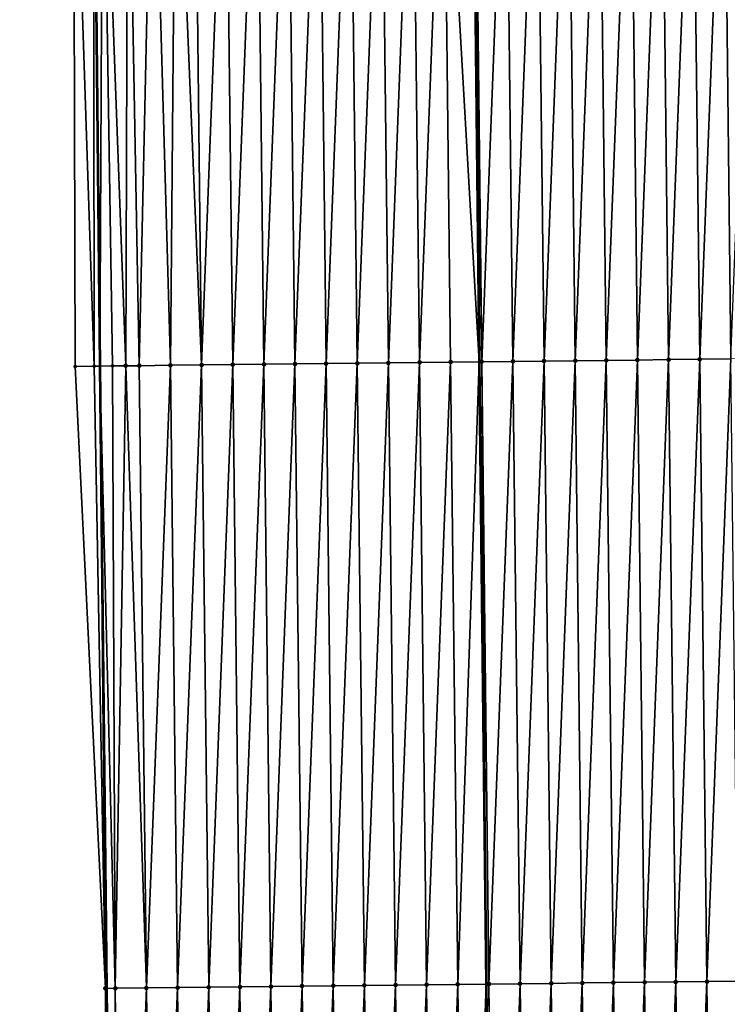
# Model space of a CAD drawing. Header units: feet. Extents: x 2007189 to 2022806, y 818621 to 837694.
# Tile 482 of 656: x 2011331 to 2011353, y 831046 to 831078. Entities that reach past the tile are written whole.
import ezdxf

# ---------------------------------------------------------------- set-up
doc = ezdxf.new("R2010")
doc.units = ezdxf.units.FT
doc.header["$MEASUREMENT"] = 0
for name, color, linetype, lineweight in [('EP_Travel Lane', 172, 'Continuous', 53), ('Road Shots', 141, 'Continuous', 100), ('Road X-Section', 40, 'Continuous', 13), ('STRIPING', 60, 'Continuous', 53)]:
    doc.layers.add(name, color=color, linetype=linetype, lineweight=lineweight)
doc.layers.add('I-77-MM17-21_SB-Surface-Border', color=7, linetype='Continuous')
doc.layers.add('I-77-MM17-21_SB-Surface-TIN', color=7, linetype='Continuous')

msp = doc.modelspace()

# ---------------------------------------------------------------- linework, layer by layer
at = {"layer": 'EP_Travel Lane'}
msp.add_polyline3d([(2011331.936866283, 831206.8001080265, 329.5410662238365), (2011332.136166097, 831186.8010767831, 329.5223725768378), (2011332.335465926, 831166.8020439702, 329.5043570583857), (2011332.534765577, 831146.8030291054, 329.4774771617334), (2011332.73406477, 831126.8040602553, 329.4276892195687), (2011332.93336375, 831106.8051126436, 329.3675566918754), (2011333.13266238, 831086.8062001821, 329.2897081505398), (2011333.33196047, 831066.807341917, 329.1850411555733), (2011333.550888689, 831046.8097852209, 329.0743161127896), (2011333.774220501, 831026.8112519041, 328.9776944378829), (2011333.997550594, 831006.812872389, 328.8552991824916), (2011334.220879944, 830986.8145594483, 328.7217223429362), (2011334.444209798, 830966.8162013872, 328.5956943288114), (2011334.667542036, 830946.8176298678, 328.5054617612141), (2011334.890869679, 830926.8194697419, 328.3462590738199), (2011335.114201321, 830906.8209515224, 328.2471406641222)], dxfattribs=at)
at = {"layer": 'I-77-MM17-21_SB-Surface-Border', "color": 3, "linetype": 'Continuous', "lineweight": -3}
msp.add_polyline3d([(2011334.321755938, 830906.8119848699, 328.2276932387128), (2011334.609498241, 830926.8162918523, 328.3383683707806), (2011333.711812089, 830946.8068286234, 328.4798258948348), (2011333.451623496, 830966.8049746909, 328.5705658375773), (2011333.498299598, 830986.8063980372, 328.7015235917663), (2011333.301015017, 831006.8049576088, 328.8437994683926), (2011333.387216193, 831026.8068916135, 328.9650565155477), (2011333.51373414, 831046.809365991, 329.0732064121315), (2011332.543878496, 831066.7983702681, 329.1665862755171), (2011332.490458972, 831086.7988813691, 329.2785773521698), (2011331.806501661, 831106.7922686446, 329.3489335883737), (2011331.15680768, 831126.7861378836, 329.3741759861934), (2011331.214683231, 831146.788001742, 329.4462356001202), (2011331.234529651, 831166.7895062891, 329.4807859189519), (2011330.761466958, 831186.7854607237, 329.4734304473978), (2011331.28316584, 831206.7926658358, 329.5259380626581), (2011331.552098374, 831226.7970140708, 329.5622705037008)], dxfattribs=at)
at = {"layer": 'I-77-MM17-21_SB-Surface-TIN', "color": 128, "linetype": 'Continuous', "lineweight": -3}
for points in [[(2011344.374118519, 831086.9342481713, 329.5164568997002), (2011345.516238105, 831066.9461520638, 329.4195000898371), (2011345.308460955, 831086.9449063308, 329.5276791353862)], [(2011345.602662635, 831066.947135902, 329.4215400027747), (2011345.374053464, 831086.9456545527, 329.5284669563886), (2011345.308460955, 831086.9449063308, 329.5276791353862)], [(2011345.602662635, 831066.947135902, 329.4215400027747), (2011345.308460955, 831086.9449063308, 329.5276791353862), (2011345.516238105, 831066.9461520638, 329.4195000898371)], [(2011345.602662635, 831066.947135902, 329.4215400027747), (2011346.373988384, 831086.9570631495, 329.5393765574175), (2011345.374053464, 831086.9456545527, 329.5284669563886)], [(2011345.602662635, 831066.947135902, 329.4215400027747), (2011346.602597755, 831066.9585270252, 329.4411293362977), (2011346.373988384, 831086.9570631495, 329.5393765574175)], [(2011346.602597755, 831066.9585270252, 329.4411293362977), (2011347.373923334, 831086.9684691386, 329.5515815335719), (2011346.373988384, 831086.9570631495, 329.5393765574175)], [(2011346.602597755, 831066.9585270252, 329.4411293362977), (2011347.602532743, 831066.9699297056, 329.454977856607), (2011347.373923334, 831086.9684691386, 329.5515815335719)], [(2011347.602532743, 831066.9699297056, 329.454977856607), (2011348.373858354, 831086.9798690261, 329.566817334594), (2011347.373923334, 831086.9684691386, 329.5515815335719)], [(2011347.602532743, 831066.9699297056, 329.454977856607), (2011348.602467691, 831066.9813358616, 329.467099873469), (2011348.373858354, 831086.9798690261, 329.566817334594)], [(2011348.602467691, 831066.9813358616, 329.467099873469), (2011349.373793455, 831086.9912618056, 329.5855838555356), (2011348.373858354, 831086.9798690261, 329.566817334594)], [(2011348.602467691, 831066.9813358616, 329.467099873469), (2011349.602402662, 831066.9927399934, 329.4802274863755), (2011349.373793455, 831086.9912618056, 329.5855838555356)], [(2011349.602402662, 831066.9927399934, 329.4802274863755), (2011350.373728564, 831087.0026538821, 329.6046997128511), (2011349.373793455, 831086.9912618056, 329.5855838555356)], [(2011349.602402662, 831066.9927399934, 329.4802274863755), (2011350.602337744, 831067.0041343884, 329.4981915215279), (2011350.373728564, 831087.0026538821, 329.6046997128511)], [(2011350.602337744, 831067.0041343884, 329.4981915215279), (2011351.37366364, 831087.0140487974, 329.6224053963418), (2011350.373728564, 831087.0026538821, 329.6046997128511)], [(2011350.602337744, 831067.0041343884, 329.4981915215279), (2011351.602272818, 831067.0155295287, 329.515785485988), (2011351.37366364, 831087.0140487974, 329.6224053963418)], [(2011351.602272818, 831067.0155295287, 329.515785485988), (2011352.373598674, 831087.0254474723, 329.6382435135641), (2011351.37366364, 831087.0140487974, 329.6224053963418)], [(2011351.602272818, 831067.0155295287, 329.515785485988), (2011352.602207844, 831067.0269289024, 329.5312764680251), (2011352.373598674, 831087.0254474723, 329.6382435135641)], [(2011352.602207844, 831067.0269289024, 329.5312764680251), (2011353.373533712, 831087.0368457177, 329.6542950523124), (2011352.373598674, 831087.0254474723, 329.6382435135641)], [(2011352.602207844, 831067.0269289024, 329.5312764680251), (2011353.602142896, 831067.0383259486, 329.5479236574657), (2011353.373533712, 831087.0368457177, 329.6542950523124)], [(2011353.602142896, 831067.0383259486, 329.5479236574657), (2011354.373468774, 831087.0482419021, 329.6713702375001), (2011353.373533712, 831087.0368457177, 329.6542950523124)], [(2011333.153201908, 831066.8053019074, 329.1833356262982), (2011333.13266238, 831086.8062001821, 329.2897081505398), (2011332.490458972, 831086.7988813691, 329.2785773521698)], [(2011332.543878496, 831066.7983702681, 329.1665862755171), (2011333.153201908, 831066.8053019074, 329.1833356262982), (2011332.490458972, 831086.7988813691, 329.2785773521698)], [(2011333.429987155, 831086.809588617, 329.2948614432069), (2011333.13266238, 831086.8062001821, 329.2897081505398), (2011333.33196047, 831066.807341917, 329.1850411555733)], [(2011333.153201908, 831066.8053019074, 329.1833356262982), (2011333.33196047, 831066.807341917, 329.1850411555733), (2011333.13266238, 831086.8062001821, 329.2897081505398)], [(2011333.738375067, 831066.81197996, 329.1889187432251), (2011333.429987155, 831086.809588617, 329.2948614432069), (2011333.33196047, 831066.807341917, 329.1850411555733)], [(2011334.167287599, 831066.8168664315, 329.1971430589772), (2011334.236226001, 831086.8187656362, 329.3144023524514), (2011333.429987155, 831086.809588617, 329.2948614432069)], [(2011333.738375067, 831066.81197996, 329.1889187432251), (2011334.167287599, 831066.8168664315, 329.1971430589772), (2011333.429987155, 831086.809588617, 329.2948614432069)], [(2011334.167287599, 831066.8168664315, 329.1971430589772), (2011334.603376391, 831066.821827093, 329.2092632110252), (2011334.236226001, 831086.8187656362, 329.3144023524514)], [(2011334.603376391, 831066.821827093, 329.2092632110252), (2011335.042464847, 831086.8279426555, 329.3339432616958), (2011334.236226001, 831086.8187656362, 329.3144023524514)], [(2011334.603376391, 831066.821827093, 329.2092632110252), (2011335.603311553, 831066.8332145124, 329.2306924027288), (2011335.042464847, 831086.8279426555, 329.3339432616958)], [(2011335.603311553, 831066.8332145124, 329.2306924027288), (2011335.772945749, 831086.8362626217, 329.349034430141), (2011335.042464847, 831086.8279426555, 329.3339432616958)], [(2011335.603311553, 831066.8332145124, 329.2306924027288), (2011336.603246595, 831066.8446124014, 329.2469209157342), (2011335.772945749, 831086.8362626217, 329.349034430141)], [(2011336.603246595, 831066.8446124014, 329.2469209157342), (2011336.374637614, 831086.8431144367, 329.3621012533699), (2011335.772945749, 831086.8362626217, 329.349034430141)], [(2011336.603246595, 831066.8446124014, 329.2469209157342), (2011337.374572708, 831086.8545078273, 329.3805642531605), (2011336.374637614, 831086.8431144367, 329.3621012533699)], [(2011336.603246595, 831066.8446124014, 329.2469209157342), (2011337.603181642, 831066.8560098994, 329.2633437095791), (2011337.374572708, 831086.8545078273, 329.3805642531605)], [(2011337.603181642, 831066.8560098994, 329.2633437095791), (2011338.374507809, 831086.8659006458, 329.3993115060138), (2011337.374572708, 831086.8545078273, 329.3805642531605)], [(2011337.603181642, 831066.8560098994, 329.2633437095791), (2011338.6031167, 831066.8674064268, 329.2802485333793), (2011338.374507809, 831086.8659006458, 329.3993115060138)], [(2011338.6031167, 831066.8674064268, 329.2802485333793), (2011339.374442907, 831086.8772936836, 329.4179497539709), (2011338.374507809, 831086.8659006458, 329.3993115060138)], [(2011338.6031167, 831066.8674064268, 329.2802485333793), (2011339.603051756, 831066.8788032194, 329.2970217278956), (2011339.374442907, 831086.8772936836, 329.4179497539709)], [(2011339.603051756, 831066.8788032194, 329.2970217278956), (2011340.374378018, 831086.8886855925, 329.4371488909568), (2011339.374442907, 831086.8772936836, 329.4179497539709)], [(2011339.603051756, 831066.8788032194, 329.2970217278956), (2011340.602986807, 831066.890200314, 329.3136448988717), (2011340.374378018, 831086.8886855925, 329.4371488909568)], [(2011340.602986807, 831066.890200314, 329.3136448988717), (2011341.37431314, 831086.9000764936, 329.456848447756), (2011340.374378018, 831086.8886855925, 329.4371488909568)], [(2011340.602986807, 831066.890200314, 329.3136448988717), (2011341.602921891, 831066.9015945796, 329.3316732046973), (2011341.37431314, 831086.9000764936, 329.456848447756)], [(2011341.602921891, 831066.9015945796, 329.3316732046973), (2011342.374248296, 831086.9114644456, 329.4780129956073), (2011341.37431314, 831086.9000764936, 329.456848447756)], [(2011341.602921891, 831066.9015945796, 329.3316732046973), (2011342.602857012, 831066.9129856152, 329.3513061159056), (2011342.374248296, 831086.9114644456, 329.4780129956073)], [(2011342.602857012, 831066.9129856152, 329.3513061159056), (2011343.374183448, 831086.922852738, 329.499008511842), (2011342.374248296, 831086.9114644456, 329.4780129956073)], [(2011342.602857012, 831066.9129856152, 329.3513061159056), (2011343.602792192, 831066.924371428, 329.3735333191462), (2011343.374183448, 831086.922852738, 329.499008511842)], [(2011343.602792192, 831066.924371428, 329.3735333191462), (2011344.374118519, 831086.9342481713, 329.5164568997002), (2011343.374183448, 831086.922852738, 329.499008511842)], [(2011343.602792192, 831066.924371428, 329.3735333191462), (2011344.602727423, 831066.9357528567, 329.3979381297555), (2011344.374118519, 831086.9342481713, 329.5164568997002)], [(2011344.602727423, 831066.9357528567, 329.3979381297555), (2011345.516238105, 831066.9461520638, 329.4195000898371), (2011344.374118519, 831086.9342481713, 329.5164568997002)], [(2011350.831441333, 831047.0059794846, 329.3874297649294), (2011351.602272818, 831067.0155295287, 329.515785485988), (2011350.602337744, 831067.0041343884, 329.4981915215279)], [(2011350.831441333, 831047.0059794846, 329.3874297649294), (2011351.831376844, 831047.0173366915, 329.4047989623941), (2011351.602272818, 831067.0155295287, 329.515785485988)], [(2011351.831376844, 831047.0173366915, 329.4047989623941), (2011352.602207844, 831067.0269289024, 329.5312764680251), (2011351.602272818, 831067.0155295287, 329.515785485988)], [(2011351.831376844, 831047.0173366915, 329.4047989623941), (2011352.83131214, 831047.028712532, 329.4190434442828), (2011352.602207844, 831067.0269289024, 329.5312764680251)], [(2011352.83131214, 831047.028712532, 329.4190434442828), (2011353.602142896, 831067.0383259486, 329.5479236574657), (2011352.602207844, 831067.0269289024, 329.5312764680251)], [(2011352.83131214, 831047.028712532, 329.4190434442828), (2011353.831247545, 831047.0400789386, 329.4348699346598), (2011353.602142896, 831067.0383259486, 329.5479236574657)], [(2011333.51373414, 831046.809365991, 329.0732064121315), (2011333.153201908, 831066.8053019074, 329.1833356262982), (2011332.543878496, 831066.7983702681, 329.1665862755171)], [(2011333.51373414, 831046.809365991, 329.0732064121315), (2011333.33196047, 831066.807341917, 329.1850411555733), (2011333.153201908, 831066.8053019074, 329.1833356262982)], [(2011333.832537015, 831046.8129631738, 329.0827281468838), (2011333.738375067, 831066.81197996, 329.1889187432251), (2011333.33196047, 831066.807341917, 329.1850411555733)], [(2011333.832537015, 831046.8129631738, 329.0827281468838), (2011333.33196047, 831066.807341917, 329.1850411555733), (2011333.550888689, 831046.8097852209, 329.0743161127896)], [(2011333.51373414, 831046.809365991, 329.0732064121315), (2011333.550888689, 831046.8097852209, 329.0743161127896), (2011333.33196047, 831066.807341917, 329.1850411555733)], [(2011333.832537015, 831046.8129631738, 329.0827281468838), (2011334.167287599, 831066.8168664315, 329.1971430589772), (2011333.738375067, 831066.81197996, 329.1889187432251)], [(2011333.832537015, 831046.8129631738, 329.0827281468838), (2011334.832473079, 831046.8242721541, 329.1081845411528), (2011334.167287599, 831066.8168664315, 329.1971430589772)], [(2011334.832473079, 831046.8242721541, 329.1081845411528), (2011334.603376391, 831066.821827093, 329.2092632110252), (2011334.167287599, 831066.8168664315, 329.1971430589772)], [(2011334.832473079, 831046.8242721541, 329.1081845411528), (2011335.603311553, 831066.8332145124, 329.2306924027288), (2011334.603376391, 831066.821827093, 329.2092632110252)], [(2011334.832473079, 831046.8242721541, 329.1081845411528), (2011335.832408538, 831046.8356338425, 329.1248022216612), (2011335.603311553, 831066.8332145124, 329.2306924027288)], [(2011335.832408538, 831046.8356338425, 329.1248022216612), (2011336.603246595, 831066.8446124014, 329.2469209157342), (2011335.603311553, 831066.8332145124, 329.2306924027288)], [(2011335.832408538, 831046.8356338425, 329.1248022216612), (2011336.832343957, 831046.8469989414, 329.1408480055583), (2011336.603246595, 831066.8446124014, 329.2469209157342)], [(2011336.832343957, 831046.8469989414, 329.1408480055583), (2011337.603181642, 831066.8560098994, 329.2633437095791), (2011336.603246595, 831066.8446124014, 329.2469209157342)], [(2011336.832343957, 831046.8469989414, 329.1408480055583), (2011337.832279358, 831046.8583657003, 329.1566153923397), (2011337.603181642, 831066.8560098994, 329.2633437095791)], [(2011337.832279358, 831046.8583657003, 329.1566153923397), (2011338.6031167, 831066.8674064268, 329.2802485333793), (2011337.603181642, 831066.8560098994, 329.2633437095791)], [(2011337.832279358, 831046.8583657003, 329.1566153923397), (2011338.83221475, 831046.8697332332, 329.1722530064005), (2011338.6031167, 831066.8674064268, 329.2802485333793)], [(2011338.83221475, 831046.8697332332, 329.1722530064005), (2011339.603051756, 831066.8788032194, 329.2970217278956), (2011338.6031167, 831066.8674064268, 329.2802485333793)], [(2011338.83221475, 831046.8697332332, 329.1722530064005), (2011339.832150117, 831046.8811029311, 329.1875275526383), (2011339.603051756, 831066.8788032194, 329.2970217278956)], [(2011339.832150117, 831046.8811029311, 329.1875275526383), (2011340.602986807, 831066.890200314, 329.3136448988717), (2011339.603051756, 831066.8788032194, 329.2970217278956)], [(2011339.832150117, 831046.8811029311, 329.1875275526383), (2011340.832085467, 831046.892474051, 329.2025636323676), (2011340.602986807, 831066.890200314, 329.3136448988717)], [(2011340.832085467, 831046.892474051, 329.2025636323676), (2011341.602921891, 831066.9015945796, 329.3316732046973), (2011340.602986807, 831066.890200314, 329.3136448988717)], [(2011340.832085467, 831046.892474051, 329.2025636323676), (2011341.83202098, 831046.9038310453, 329.2199684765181), (2011341.602921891, 831066.9015945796, 329.3316732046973)], [(2011341.83202098, 831046.9038310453, 329.2199684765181), (2011342.602857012, 831066.9129856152, 329.3513061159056), (2011341.602921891, 831066.9015945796, 329.3316732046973)], [(2011341.83202098, 831046.9038310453, 329.2199684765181), (2011342.831956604, 831046.9151783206, 329.2390030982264), (2011342.602857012, 831066.9129856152, 329.3513061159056)], [(2011342.831956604, 831046.9151783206, 329.2390030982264), (2011343.602792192, 831066.924371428, 329.3735333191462), (2011342.602857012, 831066.9129856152, 329.3513061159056)], [(2011342.831956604, 831046.9151783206, 329.2390030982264), (2011343.831892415, 831046.92650929, 329.2607721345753), (2011343.602792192, 831066.924371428, 329.3735333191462)], [(2011343.831892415, 831046.92650929, 329.2607721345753), (2011344.602727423, 831066.9357528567, 329.3979381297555), (2011343.602792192, 831066.924371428, 329.3735333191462)], [(2011343.831892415, 831046.92650929, 329.2607721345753), (2011344.831828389, 831046.9378260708, 329.2849204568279), (2011344.602727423, 831066.9357528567, 329.3979381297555)], [(2011344.831828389, 831046.9378260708, 329.2849204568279), (2011345.516238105, 831066.9461520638, 329.4195000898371), (2011344.602727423, 831066.9357528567, 329.3979381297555)], [(2011344.831828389, 831046.9378260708, 329.2849204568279), (2011345.747206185, 831046.9481948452, 329.30552081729), (2011345.516238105, 831066.9461520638, 329.4195000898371)], [(2011345.602662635, 831066.947135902, 329.4215400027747), (2011345.516238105, 831066.9461520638, 329.4195000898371), (2011345.747206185, 831046.9481948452, 329.30552081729)], [(2011345.83176425, 831046.9491526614, 329.3074237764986), (2011346.602597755, 831066.9585270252, 329.4411293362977), (2011345.602662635, 831066.947135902, 329.4215400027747)], [(2011345.83176425, 831046.9491526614, 329.3074237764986), (2011345.602662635, 831066.947135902, 329.4215400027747), (2011345.747206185, 831046.9481948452, 329.30552081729)], [(2011345.83176425, 831046.9491526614, 329.3074237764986), (2011346.831699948, 831046.9604934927, 329.3275390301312), (2011346.602597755, 831066.9585270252, 329.4411293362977)], [(2011346.831699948, 831046.9604934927, 329.3275390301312), (2011347.602532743, 831066.9699297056, 329.454977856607), (2011346.602597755, 831066.9585270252, 329.4411293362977)], [(2011346.831699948, 831046.9604934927, 329.3275390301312), (2011347.831635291, 831046.9718652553, 329.342467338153), (2011347.602532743, 831066.9699297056, 329.454977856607)], [(2011347.831635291, 831046.9718652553, 329.342467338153), (2011348.602467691, 831066.9813358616, 329.467099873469), (2011347.602532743, 831066.9699297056, 329.454977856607)], [(2011347.831635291, 831046.9718652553, 329.342467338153), (2011348.83157042, 831046.9832557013, 329.3542625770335), (2011348.602467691, 831066.9813358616, 329.467099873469)], [(2011348.83157042, 831046.9832557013, 329.3542625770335), (2011349.602402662, 831066.9927399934, 329.4802274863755), (2011348.602467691, 831066.9813358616, 329.467099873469)], [(2011348.83157042, 831046.9832557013, 329.3542625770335), (2011349.831505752, 831046.9946285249, 329.3690129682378), (2011349.602402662, 831066.9927399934, 329.4802274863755)], [(2011349.831505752, 831046.9946285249, 329.3690129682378), (2011350.602337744, 831067.0041343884, 329.4981915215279), (2011349.602402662, 831066.9927399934, 329.4802274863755)], [(2011349.831505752, 831046.9946285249, 329.3690129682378), (2011350.831441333, 831047.0059794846, 329.3874297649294), (2011350.602337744, 831067.0041343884, 329.4981915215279)], [(2011333.387216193, 831026.8068916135, 328.9650565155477), (2011333.774220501, 831026.8112519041, 328.9776944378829), (2011333.51373414, 831046.809365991, 329.0732064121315)], [(2011333.51373414, 831046.809365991, 329.0732064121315), (2011333.774220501, 831026.8112519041, 328.9776944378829), (2011333.550888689, 831046.8097852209, 329.0743161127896)], [(2011333.832537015, 831046.8129631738, 329.0827281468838), (2011333.550888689, 831046.8097852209, 329.0743161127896), (2011333.774220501, 831026.8112519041, 328.9776944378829)], [(2011334.061750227, 831026.8144914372, 328.9870839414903), (2011333.832537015, 831046.8129631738, 329.0827281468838), (2011333.774220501, 831026.8112519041, 328.9776944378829)], [(2011334.061750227, 831026.8144914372, 328.9870839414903), (2011334.832473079, 831046.8242721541, 329.1081845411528), (2011333.832537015, 831046.8129631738, 329.0827281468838)], [(2011334.061750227, 831026.8144914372, 328.9870839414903), (2011335.061686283, 831026.8258009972, 329.0124431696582), (2011334.832473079, 831046.8242721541, 329.1081845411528)], [(2011335.061686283, 831026.8258009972, 329.0124431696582), (2011335.832408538, 831046.8356338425, 329.1248022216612), (2011334.832473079, 831046.8242721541, 329.1081845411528)], [(2011335.061686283, 831026.8258009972, 329.0124431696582), (2011336.061621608, 831026.8371743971, 329.0270969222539), (2011335.832408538, 831046.8356338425, 329.1248022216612)], [(2011336.061621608, 831026.8371743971, 329.0270969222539), (2011336.832343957, 831046.8469989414, 329.1408480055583), (2011335.832408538, 831046.8356338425, 329.1248022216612)], [(2011336.061621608, 831026.8371743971, 329.0270969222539), (2011337.061556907, 831026.8485500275, 329.0413766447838), (2011336.832343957, 831046.8469989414, 329.1408480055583)], [(2011337.061556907, 831026.8485500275, 329.0413766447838), (2011337.832279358, 831046.8583657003, 329.1566153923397), (2011336.832343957, 831046.8469989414, 329.1408480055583)], [(2011337.061556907, 831026.8485500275, 329.0413766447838), (2011338.061492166, 831026.8599290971, 329.0550796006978), (2011337.832279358, 831046.8583657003, 329.1566153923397)], [(2011338.061492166, 831026.8599290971, 329.0550796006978), (2011338.83221475, 831046.8697332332, 329.1722530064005), (2011337.832279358, 831046.8583657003, 329.1566153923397)], [(2011338.061492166, 831026.8599290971, 329.0550796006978), (2011339.061427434, 831026.8713074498, 329.0689028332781), (2011338.83221475, 831046.8697332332, 329.1722530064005)], [(2011339.061427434, 831026.8713074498, 329.0689028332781), (2011339.832150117, 831046.8811029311, 329.1875275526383), (2011338.83221475, 831046.8697332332, 329.1722530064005)], [(2011339.061427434, 831026.8713074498, 329.0689028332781), (2011340.061362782, 831026.8826788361, 329.083894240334), (2011339.832150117, 831046.8811029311, 329.1875275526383)], [(2011340.061362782, 831026.8826788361, 329.083894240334), (2011340.832085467, 831046.892474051, 329.2025636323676), (2011339.832150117, 831046.8811029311, 329.1875275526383)], [(2011340.061362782, 831026.8826788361, 329.083894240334), (2011341.061298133, 831026.8940499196, 329.09893645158), (2011340.832085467, 831046.892474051, 329.2025636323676)], [(2011341.061298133, 831026.8940499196, 329.09893645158), (2011341.83202098, 831046.9038310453, 329.2199684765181), (2011340.832085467, 831046.892474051, 329.2025636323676)], [(2011341.061298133, 831026.8940499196, 329.09893645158), (2011342.061233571, 831026.9054133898, 329.115255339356), (2011341.83202098, 831046.9038310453, 329.2199684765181)], [(2011342.061233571, 831026.9054133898, 329.115255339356), (2011342.831956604, 831046.9151783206, 329.2390030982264), (2011341.83202098, 831046.9038310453, 329.2199684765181)], [(2011342.061233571, 831026.9054133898, 329.115255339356), (2011343.061168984, 831026.9167791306, 329.1311934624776), (2011342.831956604, 831046.9151783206, 329.2390030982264)], [(2011343.061168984, 831026.9167791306, 329.1311934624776), (2011343.831892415, 831046.92650929, 329.2607721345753), (2011342.831956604, 831046.9151783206, 329.2390030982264)], [(2011343.061168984, 831026.9167791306, 329.1311934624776), (2011344.061104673, 831026.9281207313, 329.1511796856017), (2011343.831892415, 831046.92650929, 329.2607721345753)], [(2011344.061104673, 831026.9281207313, 329.1511796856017), (2011344.831828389, 831046.9378260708, 329.2849204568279), (2011343.831892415, 831046.92650929, 329.2607721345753)], [(2011344.061104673, 831026.9281207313, 329.1511796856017), (2011345.061040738, 831026.9394295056, 329.1766706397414), (2011344.831828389, 831046.9378260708, 329.2849204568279)], [(2011345.061040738, 831026.9394295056, 329.1766706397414), (2011345.747206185, 831046.9481948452, 329.30552081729), (2011344.831828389, 831046.9378260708, 329.2849204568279)], [(2011345.061040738, 831026.9394295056, 329.1766706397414), (2011345.983236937, 831026.9498758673, 329.197365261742), (2011345.747206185, 831046.9481948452, 329.30552081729)], [(2011345.83176425, 831046.9491526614, 329.3074237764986), (2011345.747206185, 831046.9481948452, 329.30552081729), (2011345.983236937, 831026.9498758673, 329.197365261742)], [(2011346.060976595, 831026.9507564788, 329.1991097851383), (2011346.831699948, 831046.9604934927, 329.3275390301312), (2011345.83176425, 831046.9491526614, 329.3074237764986)], [(2011346.060976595, 831026.9507564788, 329.1991097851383), (2011345.83176425, 831046.9491526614, 329.3074237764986), (2011345.983236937, 831026.9498758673, 329.197365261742)], [(2011346.060976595, 831026.9507564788, 329.1991097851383), (2011347.060912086, 831026.9621153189, 329.2162051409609), (2011346.831699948, 831046.9604934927, 329.3275390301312)], [(2011347.060912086, 831026.9621153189, 329.2162051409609), (2011347.831635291, 831046.9718652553, 329.342467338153), (2011346.831699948, 831046.9604934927, 329.3275390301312)], [(2011347.060912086, 831026.9621153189, 329.2162051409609), (2011348.060847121, 831026.9735140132, 329.2266172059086), (2011347.831635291, 831046.9718652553, 329.342467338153)], [(2011348.060847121, 831026.9735140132, 329.2266172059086), (2011348.83157042, 831046.9832557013, 329.3542625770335), (2011347.831635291, 831046.9718652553, 329.342467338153)], [(2011348.060847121, 831026.9735140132, 329.2266172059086), (2011349.060782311, 831026.9848991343, 329.2393053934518), (2011348.83157042, 831046.9832557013, 329.3542625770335)], [(2011349.060782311, 831026.9848991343, 329.2393053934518), (2011349.831505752, 831046.9946285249, 329.3690129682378), (2011348.83157042, 831046.9832557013, 329.3542625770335)], [(2011349.060782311, 831026.9848991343, 329.2393053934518), (2011350.060717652, 831026.9962711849, 329.2541854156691), (2011349.831505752, 831046.9946285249, 329.3690129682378)], [(2011350.060717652, 831026.9962711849, 329.2541854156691), (2011350.831441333, 831047.0059794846, 329.3874297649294), (2011349.831505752, 831046.9946285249, 329.3690129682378)], [(2011350.060717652, 831026.9962711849, 329.2541854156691), (2011351.060653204, 831027.0076247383, 329.2721672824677), (2011350.831441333, 831047.0059794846, 329.3874297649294)], [(2011351.060653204, 831027.0076247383, 329.2721672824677), (2011351.831376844, 831047.0173366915, 329.4047989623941), (2011350.831441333, 831047.0059794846, 329.3874297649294)], [(2011351.060653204, 831027.0076247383, 329.2721672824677), (2011352.060588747, 831027.0189790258, 329.290026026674), (2011351.831376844, 831047.0173366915, 329.4047989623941)], [(2011352.060588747, 831027.0189790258, 329.290026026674), (2011352.83131214, 831047.028712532, 329.4190434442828), (2011351.831376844, 831047.0173366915, 329.4047989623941)], [(2011352.060588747, 831027.0189790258, 329.290026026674), (2011353.060524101, 831027.030349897, 329.3051038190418), (2011352.83131214, 831047.028712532, 329.4190434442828)], [(2011353.060524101, 831027.030349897, 329.3051038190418), (2011353.831247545, 831047.0400789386, 329.4348699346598), (2011352.83131214, 831047.028712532, 329.4190434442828)], [(2011353.060524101, 831027.030349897, 329.3051038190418), (2011354.060459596, 831027.0417084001, 329.322255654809), (2011353.831247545, 831047.0400789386, 329.4348699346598)]]:
    msp.add_3dface(points, dxfattribs=at)
at = {"layer": 'Road Shots', "lineweight": 100}
for p in [(2011351.602272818, 831067.0155295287, 329.515785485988), (2011352.602207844, 831067.0269289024, 329.5312764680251), (2011334.167287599, 831066.8168664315, 329.1971430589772), (2011334.603376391, 831066.821827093, 329.2092632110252), (2011335.603311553, 831066.8332145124, 329.2306924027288), (2011336.603246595, 831066.8446124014, 329.2469209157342), (2011337.603181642, 831066.8560098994, 329.2633437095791), (2011338.6031167, 831066.8674064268, 329.2802485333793), (2011339.603051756, 831066.8788032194, 329.2970217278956), (2011340.602986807, 831066.890200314, 329.3136448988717), (2011341.602921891, 831066.9015945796, 329.3316732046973), (2011342.602857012, 831066.9129856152, 329.3513061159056), (2011343.602792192, 831066.924371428, 329.3735333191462), (2011344.602727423, 831066.9357528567, 329.3979381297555), (2011345.602662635, 831066.947135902, 329.4215400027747), (2011346.602597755, 831066.9585270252, 329.4411293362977), (2011347.602532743, 831066.9699297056, 329.454977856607), (2011348.602467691, 831066.9813358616, 329.467099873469), (2011349.602402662, 831066.9927399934, 329.4802274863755), (2011350.602337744, 831067.0041343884, 329.4981915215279), (2011333.51373414, 831046.809365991, 329.0732064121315), (2011333.832537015, 831046.8129631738, 329.0827281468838), (2011334.832473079, 831046.8242721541, 329.1081845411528), (2011335.832408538, 831046.8356338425, 329.1248022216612), (2011336.832343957, 831046.8469989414, 329.1408480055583), (2011337.832279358, 831046.8583657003, 329.1566153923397), (2011338.83221475, 831046.8697332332, 329.1722530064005), (2011339.832150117, 831046.8811029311, 329.1875275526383), (2011340.832085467, 831046.892474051, 329.2025636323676), (2011341.83202098, 831046.9038310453, 329.2199684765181), (2011342.831956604, 831046.9151783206, 329.2390030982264), (2011343.831892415, 831046.92650929, 329.2607721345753), (2011344.831828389, 831046.9378260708, 329.2849204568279), (2011345.83176425, 831046.9491526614, 329.3074237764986), (2011346.831699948, 831046.9604934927, 329.3275390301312), (2011347.831635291, 831046.9718652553, 329.342467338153), (2011348.83157042, 831046.9832557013, 329.3542625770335), (2011349.831505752, 831046.9946285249, 329.3690129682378), (2011350.831441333, 831047.0059794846, 329.3874297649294), (2011351.831376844, 831047.0173366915, 329.4047989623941), (2011352.83131214, 831047.028712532, 329.4190434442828)]:
    msp.add_point(p, dxfattribs=at)
at = {"layer": 'Road Shots', "lineweight": 70}
for p in [(2011332.543878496, 831066.7983702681, 329.1665862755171), (2011333.153201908, 831066.8053019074, 329.1833356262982), (2011333.738375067, 831066.81197996, 329.1889187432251)]:
    msp.add_point(p, dxfattribs=at)
at = {"layer": 'Road X-Section', "extrusion": (-0.01143053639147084, 0.9999326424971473, 0.002013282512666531), "elevation": 808020.8726532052, "flags": 128}
msp.add_lwpolyline([(-2020700.700087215, -1297.610336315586), (-2020701.309450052, -1297.59358693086), (-2020701.894661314, -1297.588003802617), (-2020702.32360168, -1297.579779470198), (-2020702.759718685, -1297.567659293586), (-2020703.759718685, -1297.546230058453), (-2020704.759718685, -1297.530001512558), (-2020705.759718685, -1297.513578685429), (-2020706.759718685, -1297.496673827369), (-2020707.759718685, -1297.479900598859), (-2020708.759718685, -1297.463277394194), (-2020709.759718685, -1297.44524905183), (-2020710.759718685, -1297.425616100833), (-2020711.759718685, -1297.403388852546), (-2020712.759718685, -1297.378983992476), (-2020713.759718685, -1297.355382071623), (-2020714.759718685, -1297.335792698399), (-2020715.759718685, -1297.321944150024), (-2020716.759718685, -1297.309822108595), (-2020717.759718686, -1297.296694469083), (-2020718.759718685, -1297.278730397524), (-2020719.759718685, -1297.261136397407), (-2020720.759718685, -1297.245645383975), (-2020721.759718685, -1297.228998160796), (-2020722.759718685, -1297.210983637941), (-2020723.759718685, -1297.194123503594), (-2020724.388839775, -1297.185532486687), (-2020724.759718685, -1297.181730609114), (-2020725.364554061, -1297.178908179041), (-2020725.364554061, -1297.178908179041), (-2020725.759718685, -1297.179841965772), (-2020726.759718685, -1297.192371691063), (-2020727.759718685, -1297.21100168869), (-2020728.759718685, -1297.223902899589), (-2020729.759718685, -1297.237835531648), (-2020730.759718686, -1297.25315881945), (-2020731.759718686, -1297.264318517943), (-2020732.759718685, -1297.271574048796), (-2020733.759718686, -1297.281731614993), (-2020734.759718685, -1297.290430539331), (-2020735.759718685, -1297.30525273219), (-2020736.759718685, -1297.325898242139), (-2020737.759718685, -1297.344496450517), (-2020738.759718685, -1297.371543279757), (-2020739.759718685, -1297.401344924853), (-2020740.759718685, -1297.434278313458), (-2020741.759718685, -1297.471904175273), (-2020742.759718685, -1297.503542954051)], dxfattribs=at)
at = {"layer": 'Road X-Section', "extrusion": (-0.01146058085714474, 0.9999165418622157, 0.005963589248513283), "elevation": 807928.3638394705, "flags": 128}
msp.add_lwpolyline([(-2020768.182830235, -4489.114049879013), (-2020767.182830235, -4489.077275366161), (-2020766.182830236, -4489.044398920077), (-2020765.182830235, -4489.008505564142), (-2020764.182830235, -4488.980035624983), (-2020763.182830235, -4488.954203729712), (-2020762.182830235, -4488.917101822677), (-2020761.182830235, -4488.888928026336), (-2020760.182830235, -4488.871432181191), (-2020759.182830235, -4488.859803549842), (-2020758.182830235, -4488.84889821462), (-2020757.182830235, -4488.839890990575), (-2020756.182830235, -4488.829486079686), (-2020755.182830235, -4488.817018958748), (-2020754.182830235, -4488.804370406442), (-2020753.182830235, -4488.790538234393), (-2020752.182830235, -4488.776032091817), (-2020751.182830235, -4488.75976118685), (-2020750.182830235, -4488.75060226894), (-2020749.526864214, -4488.747970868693), (-2020749.34410231, -4488.748047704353), (-2020749.182830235, -4488.748593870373), (-2020748.454959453, -4488.756991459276), (-2020748.182830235, -4488.761598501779), (-2020747.182830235, -4488.77992872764), (-2020746.182830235, -4488.797855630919), (-2020745.182830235, -4488.813682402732), (-2020744.182830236, -4488.827927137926), (-2020743.182830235, -4488.845296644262), (-2020742.182830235, -4488.863713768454), (-2020741.182830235, -4488.87846442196), (-2020740.182830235, -4488.890259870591), (-2020739.182830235, -4488.905188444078), (-2020738.182830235, -4488.925304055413), (-2020737.182830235, -4488.947807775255), (-2020736.182830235, -4488.971956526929), (-2020735.182830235, -4488.993725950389), (-2020734.182830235, -4489.012760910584), (-2020733.182830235, -4489.030166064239), (-2020732.182830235, -4489.04520241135), (-2020731.182830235, -4489.06047722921), (-2020730.182830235, -4489.076115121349), (-2020729.182830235, -4489.091882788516), (-2020728.182830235, -4489.107928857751), (-2020727.182830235, -4489.124546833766), (-2020726.182830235, -4489.150003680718), (-2020725.864007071, -4489.159525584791)], dxfattribs=at)
at = {"layer": 'STRIPING'}
msp.add_polyline3d([(2011344.061789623, 831206.9382431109, 329.7738191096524), (2011344.26956827, 831186.9393448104, 329.737208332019), (2011344.477347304, 831166.940409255, 329.7190572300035), (2011344.685125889, 831146.941516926, 329.6794573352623), (2011344.892904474, 831126.9426246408, 329.6398125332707), (2011345.100682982, 831106.9437396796, 329.5966223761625), (2011345.308460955, 831086.9449063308, 329.5276791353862), (2011345.516238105, 831066.9461520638, 329.4195000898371), (2011345.747206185, 831046.9481948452, 329.30552081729), (2011345.983236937, 831026.9498758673, 329.197365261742), (2011346.219266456, 831006.9516613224, 329.0717050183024), (2011346.455296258, 830986.9534227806, 328.9500609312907), (2011346.691326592, 830966.9551391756, 328.8359656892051), (2011346.927357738, 830946.9567868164, 328.7334002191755), (2011347.163386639, 830926.9586245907, 328.5989584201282), (2011347.399416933, 830906.9603443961, 328.4843149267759)], dxfattribs=at)

doc.saveas('drawing.dxf')
